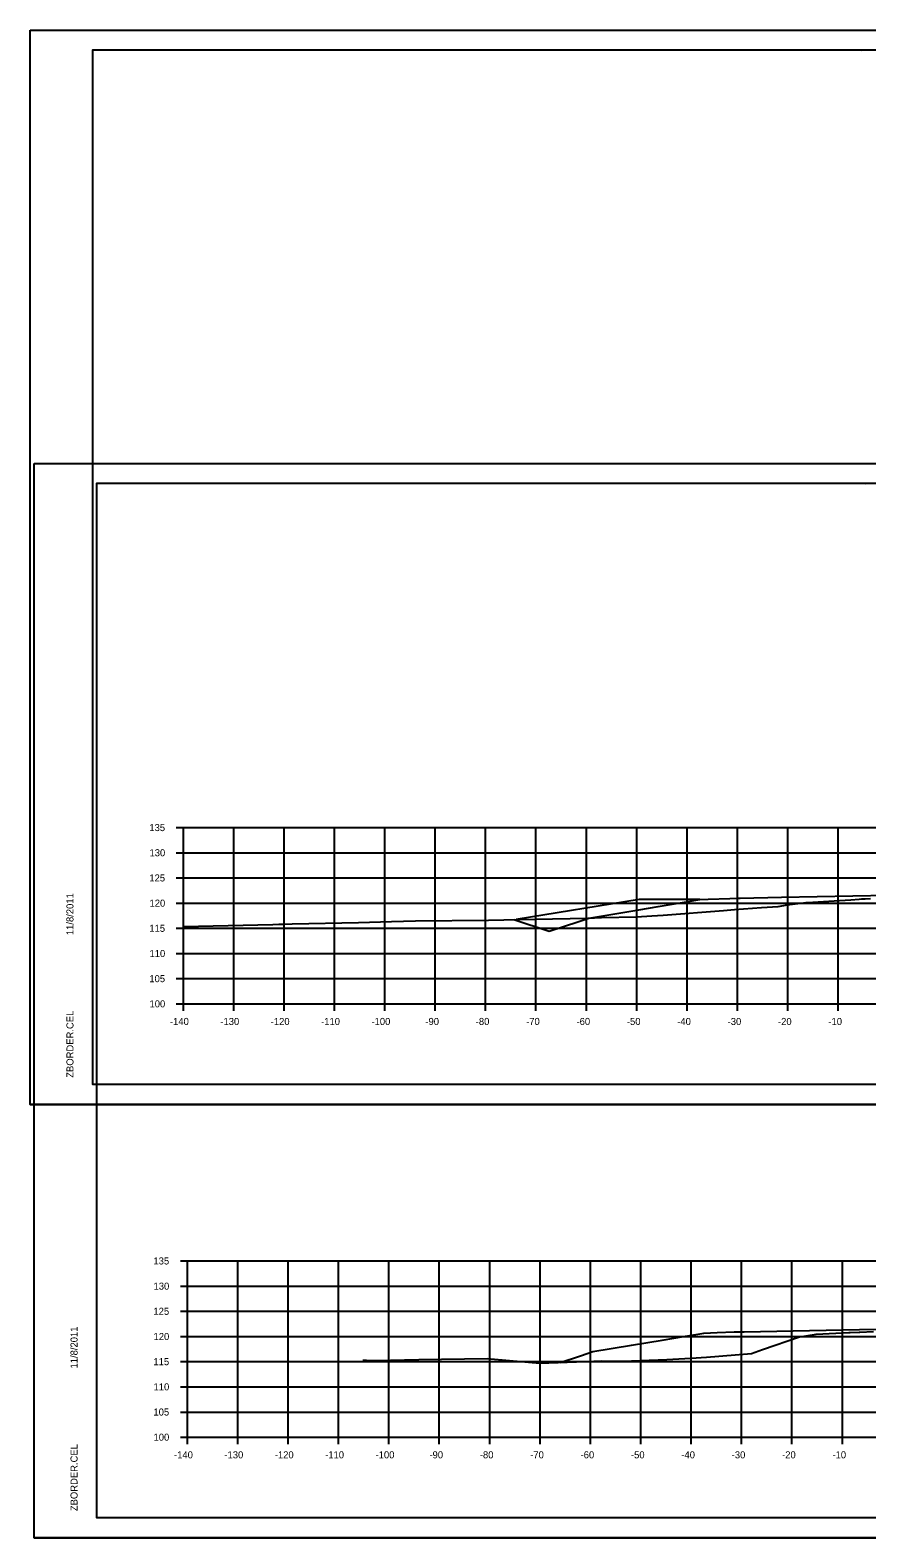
# Model space of a CAD drawing. Extents: x 1175611 to 1176402, y -433344 to -416213.
# Drawn here: x 1176041.7 to 1176207.8, y -418621.6 to -418322.2 of the extents above; entities that cross this region are included whole.
import ezdxf

# ---------------------------------------------------------------- set-up
doc = ezdxf.new("R2010")
doc.units = 0
doc.layers.add('R_No Plot', color=7, linetype='Continuous')

msp = doc.modelspace()

# ---------------------------------------------------------------- linework, layer by layer
at = {"layer": 'R_No Plot'}
for p, q in [((1176041.68, -418322.17), (1176375.01, -418322.17)), ((1176054.08, -418326.06), (1176370.26, -418326.06)), ((1176054.08, -418531.52), (1176054.08, -418326.06)), ((1176206.6, -418326.32), (1176206.6, -418326.32)), ((1176206.6, -418326.32), (1176206.6, -418326.32)), ((1176042.49, -418408.23), (1176375.82, -418408.23)), ((1176054.89, -418412.12), (1176371.07, -418412.12)), ((1176054.89, -418617.58), (1176054.89, -418412.12)), ((1176207.41, -418412.38), (1176207.41, -418412.38)), ((1176207.41, -418412.38), (1176207.41, -418412.38)), ((1176070.68, -418480.52), (1176072.08, -418480.52)), ((1176072.08, -418480.52), (1176352.08, -418480.52)), ((1176072.08, -418515.52), (1176072.08, -418480.52)), ((1176072.08, -418515.52), (1176072.08, -418480.52)), ((1176082.08, -418515.52), (1176082.08, -418480.52)), ((1176092.08, -418515.52), (1176092.08, -418480.52)), ((1176102.08, -418515.52), (1176102.08, -418480.52)), ((1176112.08, -418515.52), (1176112.08, -418480.52)), ((1176122.08, -418515.52), (1176122.08, -418480.52)), ((1176132.08, -418515.52), (1176132.08, -418480.52)), ((1176142.08, -418515.52), (1176142.08, -418480.52)), ((1176152.08, -418515.52), (1176152.08, -418480.52)), ((1176162.08, -418515.52), (1176162.08, -418480.52)), ((1176172.08, -418515.52), (1176172.08, -418480.52)), ((1176182.08, -418515.52), (1176182.08, -418480.52)), ((1176192.08, -418515.52), (1176192.08, -418480.52)), ((1176202.08, -418515.52), (1176202.08, -418480.52)), ((1176070.68, -418485.52), (1176072.08, -418485.52)), ((1176072.08, -418485.52), (1176352.08, -418485.52)), ((1176070.68, -418490.52), (1176072.08, -418490.52)), ((1176072.08, -418490.52), (1176352.08, -418490.52)), ((1176070.68, -418495.52), (1176072.08, -418495.52)), ((1176072.08, -418495.52), (1176352.08, -418495.52)), ((1176162.59, -418494.82), (1176138.17, -418498.77)), ((1176174.58, -418494.82), (1176162.59, -418494.82)), ((1176070.68, -418500.52), (1176072.08, -418500.52)), ((1176072.08, -418500.52), (1176352.08, -418500.52)), ((1176070.68, -418505.52), (1176072.08, -418505.52)), ((1176072.08, -418505.52), (1176352.08, -418505.52)), ((1176070.68, -418510.52), (1176072.08, -418510.52)), ((1176072.08, -418510.52), (1176352.08, -418510.52)), ((1176070.68, -418515.52), (1176072.08, -418515.52)), ((1176072.08, -418515.52), (1176352.08, -418515.52)), ((1176072.08, -418515.52), (1176352.08, -418515.52)), ((1176072.08, -418516.92), (1176072.08, -418515.52)), ((1176082.08, -418516.92), (1176082.08, -418515.52)), ((1176092.08, -418516.92), (1176092.08, -418515.52)), ((1176102.08, -418516.92), (1176102.08, -418515.52)), ((1176112.08, -418516.92), (1176112.08, -418515.52)), ((1176122.08, -418516.92), (1176122.08, -418515.52)), ((1176132.08, -418516.92), (1176132.08, -418515.52)), ((1176142.08, -418516.92), (1176142.08, -418515.52)), ((1176152.08, -418516.92), (1176152.08, -418515.52)), ((1176162.08, -418516.92), (1176162.08, -418515.52)), ((1176172.08, -418516.92), (1176172.08, -418515.52)), ((1176182.08, -418516.92), (1176182.08, -418515.52)), ((1176192.08, -418516.92), (1176192.08, -418515.52)), ((1176202.08, -418516.92), (1176202.08, -418515.52)), ((1176054.08, -418531.52), (1176054.08, -418531.52)), ((1176370.26, -418531.52), (1176054.08, -418531.52)), ((1176041.68, -418535.5), (1176375.01, -418535.5)), ((1176071.49, -418566.58), (1176072.89, -418566.58)), ((1176072.89, -418566.58), (1176352.89, -418566.58)), ((1176072.89, -418601.58), (1176072.89, -418566.58)), ((1176072.89, -418601.58), (1176072.89, -418566.58)), ((1176082.89, -418601.58), (1176082.89, -418566.58)), ((1176092.89, -418601.58), (1176092.89, -418566.58)), ((1176102.89, -418601.58), (1176102.89, -418566.58)), ((1176112.89, -418601.58), (1176112.89, -418566.58)), ((1176122.89, -418601.58), (1176122.89, -418566.58)), ((1176132.89, -418601.58), (1176132.89, -418566.58)), ((1176142.89, -418601.58), (1176142.89, -418566.58)), ((1176152.89, -418601.58), (1176152.89, -418566.58)), ((1176162.89, -418601.58), (1176162.89, -418566.58)), ((1176172.89, -418601.58), (1176172.89, -418566.58)), ((1176182.89, -418601.58), (1176182.89, -418566.58)), ((1176192.89, -418601.58), (1176192.89, -418566.58)), ((1176202.89, -418601.58), (1176202.89, -418566.58)), ((1176071.49, -418571.58), (1176072.89, -418571.58)), ((1176072.89, -418571.58), (1176352.89, -418571.58)), ((1176071.49, -418576.58), (1176072.89, -418576.58)), ((1176072.89, -418576.58), (1176352.89, -418576.58)), ((1176071.49, -418581.58), (1176072.89, -418581.58)), ((1176072.89, -418581.58), (1176352.89, -418581.58)), ((1176071.49, -418586.58), (1176072.89, -418586.58)), ((1176072.89, -418586.58), (1176352.89, -418586.58)), ((1176071.49, -418591.58), (1176072.89, -418591.58)), ((1176072.89, -418591.58), (1176352.89, -418591.58)), ((1176071.49, -418596.58), (1176072.89, -418596.58)), ((1176072.89, -418596.58), (1176352.89, -418596.58)), ((1176071.49, -418601.58), (1176072.89, -418601.58)), ((1176072.89, -418601.58), (1176352.89, -418601.58)), ((1176072.89, -418601.58), (1176352.89, -418601.58)), ((1176072.89, -418602.98), (1176072.89, -418601.58)), ((1176082.89, -418602.98), (1176082.89, -418601.58)), ((1176092.89, -418602.98), (1176092.89, -418601.58)), ((1176102.89, -418602.98), (1176102.89, -418601.58)), ((1176112.89, -418602.98), (1176112.89, -418601.58)), ((1176122.89, -418602.98), (1176122.89, -418601.58)), ((1176132.89, -418602.98), (1176132.89, -418601.58)), ((1176142.89, -418602.98), (1176142.89, -418601.58)), ((1176152.89, -418602.98), (1176152.89, -418601.58)), ((1176162.89, -418602.98), (1176162.89, -418601.58)), ((1176172.89, -418602.98), (1176172.89, -418601.58)), ((1176182.89, -418602.98), (1176182.89, -418601.58)), ((1176192.89, -418602.98), (1176192.89, -418601.58)), ((1176202.89, -418602.98), (1176202.89, -418601.58)), ((1176054.89, -418617.58), (1176054.89, -418617.58)), ((1176371.07, -418617.58), (1176054.89, -418617.58)), ((1176042.49, -418621.56), (1176375.82, -418621.56))]:
    msp.add_line(p, q, dxfattribs=at)
for points in [[(1176041.67, -418322.17), (1176375.01, -418322.17), (1176375.01, -418535.51), (1176041.67, -418535.51)], [(1176288, -418326.06), (1176288, -418335.94), (1176323.73, -418335.94), (1176323.73, -418338.86), (1176346.93, -418338.86), (1176346.93, -418362.08), (1176370.26, -418362.08), (1176370.26, -418531.52), (1176054.08, -418531.52), (1176054.08, -418326.06)], [(1176042.48, -418408.23), (1176375.82, -418408.23), (1176375.82, -418621.57), (1176042.48, -418621.57)], [(1176288.81, -418412.12), (1176288.81, -418422), (1176324.54, -418422), (1176324.54, -418424.92), (1176347.74, -418424.92), (1176347.74, -418448.14), (1176371.07, -418448.14), (1176371.07, -418617.58), (1176054.89, -418617.58), (1176054.89, -418412.12)]]:
    msp.add_lwpolyline(points, close=True, dxfattribs=at)
for points in [[(1176072.08, -418500.15), (1176089.86, -418499.75), (1176091.06, -418499.72), (1176091.88, -418499.7), (1176093.69, -418499.66), (1176106.82, -418499.4), (1176113.38, -418499.2), (1176118.17, -418499.05), (1176132.66, -418498.88), (1176141.82, -418498.7), (1176152.36, -418498.54), (1176155.11, -418498.41), (1176162.02, -418498.22), (1176165.05, -418498.04), (1176167.34, -418497.91), (1176179.33, -418496.96), (1176181.51, -418496.77), (1176186.81, -418496.41), (1176190.13, -418496.17), (1176192, -418495.87), (1176192.97, -418495.74), (1176195.7, -418495.38), (1176195.96, -418495.39), (1176202.34, -418495.02), (1176204.57, -418494.84), (1176206.22, -418494.71), (1176206.66, -418494.68), (1176207.39, -418494.65), (1176208.51, -418494.61)], [(1176137.66, -418498.78), (1176144.68, -418501.12), (1176150.55, -418499.16), (1176152.58, -418498.48), (1176162.46, -418496.84), (1176166.31, -418496.2), (1176172.26, -418495.2), (1176174.58, -418494.82), (1176176.26, -418494.75), (1176180.58, -418494.58), (1176182.02, -418494.55), (1176182.58, -418494.54), (1176190.84, -418494.37), (1176212.08, -418493.95)], [(1176146.9, -418586.75), (1176150.92, -418585.41), (1176153.39, -418584.59), (1176161.07, -418583.3), (1176167.11, -418582.3), (1176171.75, -418581.53), (1176175.39, -418580.92), (1176178.03, -418580.81), (1176181.39, -418580.68), (1176182.51, -418580.66), (1176183.39, -418580.64), (1176196.37, -418580.38), (1176212.89, -418580.05)], [(1176107.69, -418586.29), (1176108.43, -418586.3), (1176110.36, -418586.35), (1176118.81, -418586.18), (1176132.39, -418585.95), (1176136.82, -418586.35), (1176142.82, -418586.91), (1176151.89, -418586.53), (1176155.15, -418586.39), (1176158.59, -418586.47), (1176161.02, -418586.42), (1176168.04, -418586.18), (1176172.79, -418585.86), (1176175.91, -418585.69), (1176181.6, -418585.22), (1176184.84, -418584.95), (1176187.02, -418584.19), (1176194.36, -418581.63), (1176195.63, -418581.45), (1176197.7, -418581.14), (1176204.16, -418580.81), (1176204.39, -418580.8), (1176204.47, -418580.79), (1176206.24, -418580.71), (1176206.37, -418580.7), (1176209.05, -418580.6)]]:
    msp.add_lwpolyline(points, dxfattribs=at)

# ---------------------------------------------------------------- texts
for s, p in [('135', (1176065.33, -418481.22)), ('130', (1176065.36, -418486.22)), ('125', (1176065.33, -418491.22)), ('120', (1176065.36, -418496.22)), ('115', (1176065.33, -418501.22)), ('110', (1176065.36, -418506.22)), ('105', (1176065.33, -418511.22)), ('100', (1176065.36, -418516.22)), ('-140', (1176069.42, -418519.72)), ('-130', (1176079.42, -418519.72)), ('-120', (1176089.42, -418519.72)), ('-110', (1176099.42, -418519.72)), ('-100', (1176109.42, -418519.72)), ('-90', (1176120.12, -418519.72)), ('-80', (1176130.12, -418519.72)), ('-70', (1176140.12, -418519.72)), ('-60', (1176150.12, -418519.72)), ('-50', (1176160.12, -418519.72)), ('-40', (1176170.12, -418519.72)), ('-30', (1176180.12, -418519.72)), ('-20', (1176190.12, -418519.72)), ('-10', (1176200.12, -418519.72)), ('135', (1176066.14, -418567.28)), ('130', (1176066.16, -418572.28)), ('125', (1176066.14, -418577.28)), ('120', (1176066.16, -418582.28)), ('115', (1176066.14, -418587.28)), ('110', (1176066.16, -418592.28)), ('105', (1176066.14, -418597.28)), ('100', (1176066.16, -418602.28)), ('-140', (1176070.23, -418605.78)), ('-130', (1176080.23, -418605.78)), ('-120', (1176090.23, -418605.78)), ('-110', (1176100.23, -418605.78)), ('-100', (1176110.23, -418605.78)), ('-90', (1176120.93, -418605.78)), ('-80', (1176130.93, -418605.78)), ('-70', (1176140.93, -418605.78)), ('-60', (1176150.93, -418605.78)), ('-50', (1176160.93, -418605.78)), ('-40', (1176170.93, -418605.78)), ('-30', (1176180.93, -418605.78)), ('-20', (1176190.93, -418605.78)), ('-10', (1176200.93, -418605.78))]:
    msp.add_text(s, height=1.4, dxfattribs=at).set_placement(p)
for s, p in [('11/8/2011', (1176050.27, -418501.88)), ('ZBORDER.CEL', (1176050.27, -418530.2)), ('11/8/2011', (1176051.08, -418587.94)), ('ZBORDER.CEL', (1176051.08, -418616.26))]:
    msp.add_text(s, height=1.4, rotation=90, dxfattribs=at).set_placement(p)

doc.saveas('drawing.dxf')
